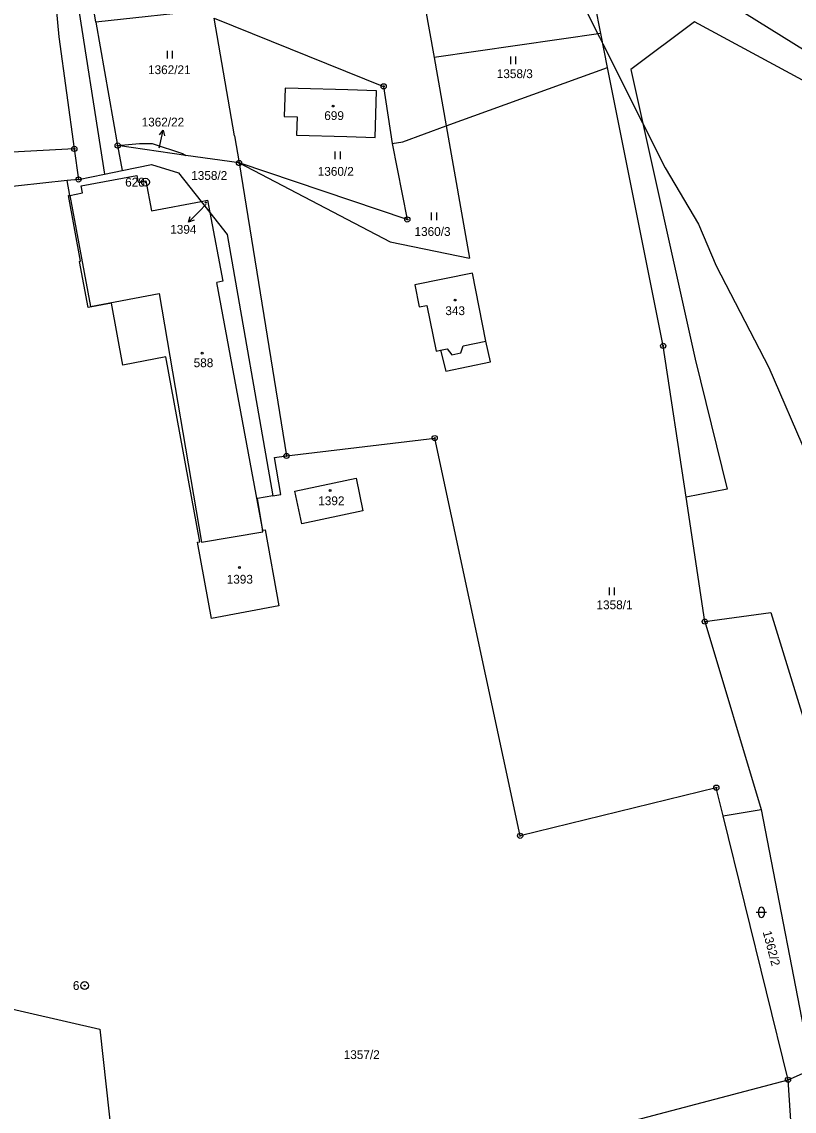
# Model space of a CAD drawing. Extents: x -439246 to -433691, y -1130252 to -1121148.
# Drawn here: x -437972.2 to -437823.2, y -1123253.1 to -1123042.9 of the extents above; entities that cross this region are included whole.
import ezdxf

# ---------------------------------------------------------------- set-up
doc = ezdxf.new("R2010")
doc.units = 0
for name, color, linetype in [('Vrstva 1', 7, 'Continuous'), ('Vrstva 16', 7, 'Continuous'), ('Vrstva 17', 7, 'Continuous'), ('Vrstva 18', 7, 'Continuous'), ('Vrstva 19', 7, 'Continuous'), ('Vrstva 24', 7, 'Continuous'), ('Vrstva 25', 7, 'Continuous'), ('Vrstva 3', 7, 'Continuous'), ('Vrstva 37', 7, 'Continuous'), ('Vrstva 4', 7, 'Continuous'), ('Vrstva 52', 7, 'Continuous'), ('Vrstva 6', 7, 'Continuous')]:
    doc.layers.add(name, color=color, linetype=linetype)

msp = doc.modelspace()

# ---------------------------------------------------------------- linework, layer by layer
at = {"layer": 'Vrstva 1'}
for p, q in [((-437957.9, -1123042.91), (-437963.5, -1123010.95)), ((-437935.39, -1123040.5), (-437957.9, -1123042.91)), ((-437957.9, -1123042.91), (-437953.72, -1123066.76)), ((-437953.72, -1123066.76), (-437949.53, -1123066.37)), ((-437940.56, -1123068.65), (-437953.72, -1123066.76)), ((-437949.53, -1123066.37), (-437947.09, -1123066.38)), ((-437947.09, -1123066.38), (-437941.19, -1123068.29)), ((-437941.19, -1123068.29), (-437940.56, -1123068.65)), ((-437930.3, -1123070.12), (-437940.56, -1123068.65)), ((-437942, -1123072.01), (-437937.62, -1123077.54)), ((-437962.96, -1123076.38), (-437963.49, -1123073.53)), ((-437963.19, -1123076.42), (-437962.96, -1123076.38)), ((-437960.91, -1123089.1), (-437963.19, -1123076.42)), ((-437937.62, -1123077.54), (-437936.4, -1123077.31)), ((-437936.4, -1123077.31), (-437935.95, -1123079.65)), ((-437937.62, -1123077.54), (-437935.95, -1123079.65)), ((-437935.95, -1123079.65), (-437932.57, -1123083.92)), ((-437961.06, -1123089.12), (-437960.91, -1123089.1)), ((-437959.38, -1123098.01), (-437961.06, -1123089.12)), ((-437954.94, -1123097.17), (-437959.38, -1123098.01)), ((-437952.71, -1123109.13), (-437954.94, -1123097.17)), ((-437944.45, -1123107.54), (-437952.71, -1123109.13)), ((-437937.88, -1123143.21), (-437944.45, -1123107.54)), ((-437919.52, -1123133.44), (-437907.69, -1123130.97)), ((-437907.69, -1123130.97), (-437906.4, -1123137.27)), ((-437918.22, -1123139.75), (-437919.52, -1123133.44)), ((-437925.86, -1123140.34), (-437926.77, -1123134.9)), ((-437906.4, -1123137.27), (-437918.22, -1123139.75)), ((-437925.74, -1123140.99), (-437925.86, -1123140.34)), ((-437925.7, -1123141.3), (-437925.86, -1123140.34)), ((-437925.74, -1123140.99), (-437925.29, -1123140.91)), ((-437925.29, -1123140.91), (-437922.62, -1123155.57)), ((-437938.33, -1123143.29), (-437937.88, -1123143.21)), ((-437935.64, -1123158.01), (-437938.33, -1123143.29)), ((-437922.62, -1123155.57), (-437935.64, -1123158.01))]:
    msp.add_line(p, q, dxfattribs=at)
for points in [[(-437900.33, -1123007.32), (-437892.64, -1123049.77)], [(-437965.85, -1123037.38), (-437965.07, -1123045.78)], [(-437961.96, -1123035.69), (-437956.27, -1123072.27)], [(-437860.5, -1123045.16), (-437861.6, -1123039.62)], [(-437935.1, -1123042.18), (-437902.4, -1123055.33)], [(-437931.15, -1123064.85), (-437935.1, -1123042.18)], [(-437965.07, -1123045.78), (-437962.08, -1123067.39)], [(-437860.5, -1123045.16), (-437892.64, -1123049.77)], [(-437859.2, -1123051.68), (-437860.5, -1123045.16)], [(-437892.64, -1123049.77), (-437890.31, -1123062.96)], [(-437890.31, -1123062.96), (-437859.2, -1123051.68)], [(-437848.47, -1123105.42), (-437859.2, -1123051.68)], [(-437921.4, -1123055.71), (-437921.57, -1123061.14)], [(-437918.91, -1123055.77), (-437921.4, -1123055.71)], [(-437909.3, -1123056.03), (-437918.91, -1123055.77)], [(-437903.79, -1123056.18), (-437909.3, -1123056.03)], [(-437904.03, -1123065.18), (-437903.79, -1123056.18)], [(-437902.4, -1123055.33), (-437900.74, -1123066.33)], [(-437921.57, -1123061.14), (-437919.11, -1123061.21)], [(-437919.11, -1123061.21), (-437919.23, -1123064.76)], [(-437898.71, -1123066.01), (-437890.31, -1123062.96)], [(-437890.31, -1123062.96), (-437885.81, -1123088.48)], [(-437953.72, -1123066.76), (-437952.88, -1123071.58)], [(-437931.15, -1123064.85), (-437930.3, -1123070.12)], [(-437919.23, -1123064.76), (-437909.49, -1123065.03)], [(-437909.49, -1123065.03), (-437904.03, -1123065.18)], [(-437900.74, -1123066.33), (-437898.71, -1123066.01)], [(-437900.74, -1123066.33), (-437897.84, -1123081.02)], [(-437962.08, -1123067.39), (-437989.73, -1123068.85)], [(-437962.08, -1123067.39), (-437961.26, -1123073.29)], [(-437952.88, -1123071.58), (-437947.17, -1123070.41)], [(-437947.17, -1123070.41), (-437942, -1123072.01)], [(-437897.84, -1123081.02), (-437930.3, -1123070.12)], [(-437930.3, -1123070.12), (-437901.12, -1123085.36)], [(-437930.3, -1123070.12), (-437921.14, -1123126.65)], [(-437961.26, -1123073.29), (-437956.27, -1123072.27)], [(-437956.27, -1123072.27), (-437952.88, -1123071.58)], [(-437963.49, -1123073.53), (-437986.99, -1123076.08)], [(-437961.26, -1123073.29), (-437963.49, -1123073.53)], [(-437962.96, -1123076.38), (-437958.98, -1123097.81)], [(-437932.57, -1123083.92), (-437923.77, -1123134.39)], [(-437901.12, -1123085.36), (-437885.81, -1123088.48)], [(-437885.29, -1123091.39), (-437896.41, -1123093.62)], [(-437882.66, -1123104.51), (-437885.29, -1123091.39)], [(-437896.41, -1123093.62), (-437895.53, -1123097.9)], [(-437958.98, -1123097.81), (-437945.71, -1123095.34)], [(-437945.71, -1123095.34), (-437937.53, -1123143.32)], [(-437895.53, -1123097.9), (-437894.05, -1123097.6)], [(-437894.05, -1123097.6), (-437892.25, -1123106.43)], [(-437881.8, -1123108.48), (-437882.66, -1123104.51)], [(-437892.25, -1123106.43), (-437891.41, -1123106.26)], [(-437891.41, -1123106.26), (-437890.38, -1123110.32)], [(-437844.07, -1123134.6), (-437848.47, -1123105.42)], [(-437890.38, -1123110.32), (-437881.8, -1123108.48)], [(-437921.14, -1123126.65), (-437892.55, -1123123.21)], [(-437876.08, -1123199.97), (-437892.55, -1123123.21)], [(-437923.48, -1123126.94), (-437921.14, -1123126.65)], [(-437922.22, -1123134.13), (-437923.48, -1123126.94)], [(-437923.77, -1123134.39), (-437926.77, -1123134.9)], [(-437923.77, -1123134.39), (-437922.22, -1123134.13)], [(-437840.45, -1123158.63), (-437844.07, -1123134.6)], [(-437937.53, -1123143.32), (-437925.7, -1123141.3)], [(-437840.45, -1123158.63), (-437827.72, -1123156.89)], [(-437827.72, -1123156.89), (-437817.7, -1123189.52)], [(-437840.45, -1123158.63), (-437829.55, -1123194.92)], [(-437838.22, -1123190.69), (-437876.08, -1123199.97)], [(-437836.89, -1123196.09), (-437838.22, -1123190.69)], [(-437836.89, -1123196.09), (-437829.55, -1123194.92)], [(-437829.55, -1123194.92), (-437819.83, -1123245.07)], [(-437824.39, -1123247.05), (-437836.89, -1123196.09)], [(-437984.64, -1123230.98), (-437957.14, -1123237.29)], [(-437957.14, -1123237.29), (-437945.15, -1123346.88)], [(-437824.39, -1123247.05), (-437819.83, -1123245.07)], [(-437853.91, -1123254.86), (-437824.39, -1123247.05)], [(-437817.98, -1123344.39), (-437824.39, -1123247.05)]]:
    msp.add_lwpolyline(points, dxfattribs=at)
at = {"layer": 'Vrstva 16'}
for p, q in [((-437945.61, -1123066.73), (-437944.96, -1123063.8)), ((-437937.95, -1123079.4), (-437940.05, -1123081.55))]:
    msp.add_line(p, q, dxfattribs=at)
for points in [[(-437945.66, -1123064.67), (-437944.96, -1123063.8), (-437944.69, -1123064.89)], [(-437945.71, -1123067.19), (-437945.61, -1123066.73)], [(-437936.72, -1123078.14), (-437937.95, -1123079.4)], [(-437938.99, -1123081.18), (-437940.05, -1123081.55), (-437939.71, -1123080.48)]]:
    msp.add_lwpolyline(points, dxfattribs=at)
at = {"layer": 'Vrstva 24'}
for centre, radius in [((-437902.4, -1123055.33), 0.5), ((-437902.4, -1123055.33), 0.1), ((-437953.72, -1123066.76), 0.5), ((-437953.72, -1123066.76), 0.1), ((-437962.08, -1123067.39), 0.5), ((-437962.08, -1123067.39), 0.1), ((-437930.3, -1123070.12), 0.5), ((-437930.3, -1123070.12), 0.1), ((-437961.26, -1123073.29), 0.5), ((-437948.35, -1123073.82), 0.75), ((-437961.26, -1123073.29), 0.1), ((-437948.35, -1123073.82), 0.1), ((-437897.84, -1123081.02), 0.5), ((-437897.84, -1123081.02), 0.1), ((-437848.47, -1123105.42), 0.5), ((-437848.47, -1123105.42), 0.1), ((-437892.55, -1123123.21), 0.5), ((-437892.55, -1123123.21), 0.1), ((-437921.14, -1123126.65), 0.5), ((-437921.14, -1123126.65), 0.1), ((-437840.45, -1123158.63), 0.5), ((-437840.45, -1123158.63), 0.1), ((-437838.22, -1123190.69), 0.5), ((-437838.22, -1123190.69), 0.1), ((-437876.08, -1123199.97), 0.5), ((-437876.08, -1123199.97), 0.1), ((-437960.09, -1123228.87), 0.75), ((-437960.09, -1123228.87), 0.1), ((-437824.39, -1123247.05), 0.5), ((-437824.39, -1123247.05), 0.1)]:
    msp.add_circle(centre, radius, dxfattribs=at)
at = {"layer": 'Vrstva 25'}
for p, q in [((-437944.13, -1123049.96), (-437944.13, -1123048.46)), ((-437943.13, -1123049.96), (-437943.13, -1123048.46)), ((-437877.87, -1123051.04), (-437877.87, -1123049.54)), ((-437876.87, -1123051.04), (-437876.87, -1123049.54)), ((-437911.74, -1123069.39), (-437911.74, -1123067.89)), ((-437910.74, -1123069.39), (-437910.74, -1123067.89)), ((-437893.16, -1123081.18), (-437893.16, -1123079.68)), ((-437892.16, -1123081.18), (-437892.16, -1123079.68)), ((-437858.85, -1123153.54), (-437858.85, -1123152.04)), ((-437857.85, -1123153.54), (-437857.85, -1123152.04)), ((-437830.52, -1123214.74), (-437828.52, -1123214.74)), ((-437830.02, -1123215.24), (-437830.02, -1123214.24)), ((-437829.02, -1123214.24), (-437829.02, -1123215.24))]:
    msp.add_line(p, q, dxfattribs=at)
for centre, radius in [((-437912.17, -1123059.13), 0.175), ((-437936.71, -1123077.76), 0.117), ((-437888.62, -1123096.57), 0.175), ((-437937.43, -1123106.83), 0.175), ((-437912.74, -1123133.32), 0.175), ((-437930.24, -1123148.18), 0.175)]:
    msp.add_circle(centre, radius, dxfattribs=at)
for centre, start, end in [((-437829.52, -1123214.24), 0, 180), ((-437829.52, -1123215.24), 180, 0)]:
    msp.add_arc(centre, 0.5, start, end, dxfattribs=at)
at = {"layer": 'Vrstva 3'}
for points in [[(-437921.4, -1123055.71), (-437921.57, -1123061.14)], [(-437918.91, -1123055.77), (-437921.4, -1123055.71)], [(-437909.3, -1123056.03), (-437918.91, -1123055.77)], [(-437903.79, -1123056.18), (-437909.3, -1123056.03)], [(-437904.03, -1123065.18), (-437903.79, -1123056.18)], [(-437921.57, -1123061.14), (-437919.11, -1123061.21)], [(-437919.11, -1123061.21), (-437919.23, -1123064.76)], [(-437919.23, -1123064.76), (-437909.49, -1123065.03)], [(-437909.49, -1123065.03), (-437904.03, -1123065.18)], [(-437960.78, -1123074.53), (-437949.99, -1123072.51)], [(-437949.99, -1123072.51), (-437949.74, -1123073.85)], [(-437960.52, -1123075.9), (-437960.78, -1123074.53)], [(-437949.74, -1123073.85), (-437948.27, -1123073.58)], [(-437948.27, -1123073.58), (-437947.2, -1123079.38)], [(-437963.19, -1123076.42), (-437962.96, -1123076.38)], [(-437960.91, -1123089.1), (-437963.19, -1123076.42)], [(-437962.96, -1123076.38), (-437960.52, -1123075.9)], [(-437937.62, -1123077.54), (-437936.4, -1123077.31)], [(-437936.4, -1123077.31), (-437935.95, -1123079.65)], [(-437947.2, -1123079.38), (-437937.62, -1123077.54)], [(-437935.95, -1123079.65), (-437933.4, -1123092.96)], [(-437961.06, -1123089.12), (-437960.91, -1123089.1)], [(-437959.38, -1123098.01), (-437961.06, -1123089.12)], [(-437885.29, -1123091.39), (-437896.41, -1123093.62)], [(-437882.66, -1123104.51), (-437885.29, -1123091.39)], [(-437933.4, -1123092.96), (-437934.6, -1123093.19)], [(-437925.86, -1123140.34), (-437934.6, -1123093.19)], [(-437896.41, -1123093.62), (-437895.53, -1123097.9)], [(-437954.94, -1123097.17), (-437959.38, -1123098.01)], [(-437952.71, -1123109.13), (-437954.94, -1123097.17)], [(-437895.53, -1123097.9), (-437894.05, -1123097.6)], [(-437894.05, -1123097.6), (-437892.25, -1123106.43)], [(-437887.07, -1123105.39), (-437882.66, -1123104.51)], [(-437892.25, -1123106.43), (-437891.41, -1123106.26)], [(-437891.41, -1123106.26), (-437890.18, -1123106.02)], [(-437890.18, -1123106.02), (-437889.22, -1123107.12)], [(-437887.53, -1123106.78), (-437887.07, -1123105.39)], [(-437944.45, -1123107.54), (-437952.71, -1123109.13)], [(-437937.88, -1123143.21), (-437944.45, -1123107.54)], [(-437889.22, -1123107.12), (-437887.53, -1123106.78)], [(-437919.52, -1123133.44), (-437907.69, -1123130.97)], [(-437907.69, -1123130.97), (-437906.4, -1123137.27)], [(-437918.22, -1123139.75), (-437919.52, -1123133.44)], [(-437906.4, -1123137.27), (-437918.22, -1123139.75)], [(-437925.74, -1123140.99), (-437925.86, -1123140.34)], [(-437925.74, -1123140.99), (-437925.29, -1123140.91)], [(-437925.29, -1123140.91), (-437922.62, -1123155.57)], [(-437938.33, -1123143.29), (-437937.88, -1123143.21)], [(-437935.64, -1123158.01), (-437938.33, -1123143.29)], [(-437922.62, -1123155.57), (-437935.64, -1123158.01)]]:
    msp.add_lwpolyline(points, dxfattribs=at)
at = {"layer": 'Vrstva 37'}
for centre in [(-437912.17, -1123059.13), (-437888.62, -1123096.57), (-437937.43, -1123106.83), (-437912.74, -1123133.32)]:
    msp.add_circle(centre, 0.175, dxfattribs=at)
at = {"layer": 'Vrstva 4'}
for p, q in [((-437960.78, -1123074.53), (-437949.99, -1123072.51)), ((-437949.99, -1123072.51), (-437949.74, -1123073.85)), ((-437960.52, -1123075.9), (-437960.78, -1123074.53)), ((-437949.74, -1123073.85), (-437948.27, -1123073.58)), ((-437948.27, -1123073.58), (-437947.2, -1123079.38)), ((-437962.96, -1123076.38), (-437960.52, -1123075.9)), ((-437947.2, -1123079.38), (-437937.62, -1123077.54)), ((-437935.95, -1123079.65), (-437933.4, -1123092.96)), ((-437933.4, -1123092.96), (-437934.6, -1123093.19)), ((-437925.86, -1123140.34), (-437934.6, -1123093.19))]:
    msp.add_line(p, q, dxfattribs=at)
for points in [[(-437887.07, -1123105.39), (-437882.66, -1123104.51)], [(-437891.41, -1123106.26), (-437890.18, -1123106.02)], [(-437890.18, -1123106.02), (-437889.22, -1123107.12)], [(-437887.53, -1123106.78), (-437887.07, -1123105.39)], [(-437889.22, -1123107.12), (-437887.53, -1123106.78)]]:
    msp.add_lwpolyline(points, dxfattribs=at)
at = {"layer": 'Vrstva 52'}
msp.add_lwpolyline([(-437903.7, -1122937.43), (-437903.03, -1122940.62), (-437901.02, -1122950.14), (-437899.65, -1122956.61), (-437894.96, -1122973.23), (-437884.52, -1123002.21), (-437878.77, -1123013.72), (-437866.62, -1123034.17), (-437862.81, -1123041.75), (-437861.06, -1123045.24), (-437860.76, -1123045.84), (-437860.1, -1123047.13), (-437852.44, -1123062.38), (-437848.08, -1123071.03), (-437841.69, -1123081.9), (-437838.28, -1123090), (-437828.06, -1123109.6), (-437813.29, -1123143.84)], dxfattribs=at)
at = {"layer": 'Vrstva 6'}
for points in [[(-437835.18, -1123039.69), (-437813.77, -1123052.98)], [(-437842.4, -1123042.88), (-437854.73, -1123052.07)], [(-437818.41, -1123055.9), (-437842.4, -1123042.88)], [(-437854.73, -1123052.07), (-437842.31, -1123107.96)], [(-437842.31, -1123107.96), (-437836.1, -1123133.07)], [(-437836.1, -1123133.07), (-437844.07, -1123134.6)]]:
    msp.add_lwpolyline(points, dxfattribs=at)

# ---------------------------------------------------------------- texts
at = {"layer": 'Vrstva 16'}
for s, p in [('1362/22', (-437949.1, -1123063.07)), ('1394', (-437943.58, -1123083.78))]:
    msp.add_text(s, height=1.7, dxfattribs=at).set_placement(p)
at = {"layer": 'Vrstva 17'}
for s, p in [('628', (-437952.27, -1123074.67)), ('6', (-437962.36, -1123229.72))]:
    msp.add_text(s, height=1.7, dxfattribs=at).set_placement(p)
at = {"layer": 'Vrstva 18'}
for s, height, p in [('1362/21', 1.7, (-437947.86, -1123052.97)), ('1358/3', 1.7, (-437880.58, -1123053.74)), ('1362/22', 0.1, (-437945.71, -1123067.19)), ('1360/2', 1.7, (-437915.12, -1123072.59)), ('1358/2', 1.7, (-437939.53, -1123073.38)), ('1360/3', 1.7, (-437896.45, -1123084.2)), ('1358/1', 1.7, (-437861.34, -1123156.24)), ('1357/2', 1.7, (-437910.11, -1123243.06))]:
    msp.add_text(s, height=height, dxfattribs=at).set_placement(p)
msp.add_text('1362/2', height=1.7, rotation=284.7974, dxfattribs=at).set_placement((-437829.28, -1123218.54))
at = {"layer": 'Vrstva 19'}
for s, height, p in [('699', 1.7, (-437913.86, -1123061.83)), ('1394', 0.1, (-437936.84, -1123078.14)), ('343', 1.7, (-437890.5, -1123099.48)), ('588', 1.7, (-437939.06, -1123109.53)), ('1392', 1.7, (-437915.02, -1123136.16)), ('1393', 1.7, (-437932.68, -1123151.31))]:
    msp.add_text(s, height=height, dxfattribs=at).set_placement(p)

doc.saveas('drawing.dxf')
